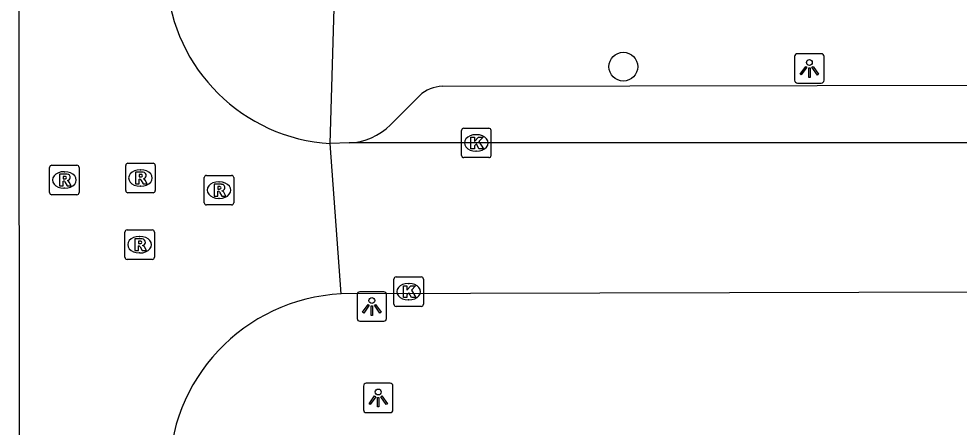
# Model space of a CAD drawing. Extents: x 160732 to 162105, y 387428 to 388479.
# Drawn here: x 161302.46 to 161334.36, y 387899.7 to 387913.55 of the extents above; entities that cross this region are included whole.
import ezdxf

# ---------------------------------------------------------------- set-up
doc = ezdxf.new("R2010")
doc.units = 0
for name, color, linetype in [('IMGEO_Boom', 7, 'Continuous'), ('IMGEO_Kolk', 7, 'Continuous'), ('IMGEO_Lichtpunt', 7, 'Continuous'), ('IMGEO_Rijbaan_lokaal_gesloten', 7, 'Continuous'), ('IMGEO_Rijbaan_lokaal_open', 7, 'Continuous'), ('IMGEO_Rioolput', 7, 'Continuous'), ('IMGEO_Voetpad_open', 7, 'Continuous')]:
    doc.layers.add(name, color=color, linetype=linetype)

msp = doc.modelspace()

# ---------------------------------------------------------------- linework, layer by layer
at = {"layer": 'IMGEO_Boom'}
msp.add_circle((161322.968, 387911.929), 0.489, dxfattribs=at)
at = {"layer": 'IMGEO_Kolk'}
for p, q in [((161317.478, 387908.916), (161317.478, 387909.768)), ((161317.553, 387909.842), (161318.405, 387909.842)), ((161318.479, 387909.768), (161318.479, 387908.916)), ((161317.966, 387909.622), (161317.991, 387909.622)), ((161318.405, 387908.842), (161317.553, 387908.842)), ((161317.989, 387909.062), (161317.964, 387909.062)), ((161315.186, 387903.869), (161315.186, 387904.721)), ((161315.261, 387904.795), (161316.113, 387904.795)), ((161316.187, 387904.721), (161316.187, 387903.869)), ((161315.674, 387904.575), (161315.699, 387904.575)), ((161315.697, 387904.015), (161315.672, 387904.015)), ((161316.113, 387903.795), (161315.261, 387903.795))]:
    msp.add_line(p, q, dxfattribs=at)
for points in [[(161317.478, 387908.916), (161317.478, 387909.768)], [(161317.553, 387909.842), (161318.405, 387909.842)], [(161318.479, 387909.768), (161318.479, 387908.916)], [(161317.799, 387909.542), (161317.922, 387909.542), (161317.922, 387909.391), (161318.052, 387909.542), (161318.216, 387909.542), (161318.07, 387909.391), (161318.223, 387909.142), (161318.071, 387909.142), (161317.986, 387909.306), (161317.922, 387909.239), (161317.922, 387909.142), (161317.799, 387909.142), (161317.799, 387909.542)], [(161318.405, 387908.842), (161317.553, 387908.842)], [(161315.186, 387903.869), (161315.186, 387904.721)], [(161315.261, 387904.795), (161316.113, 387904.795)], [(161316.187, 387904.721), (161316.187, 387903.869)], [(161315.507, 387904.495), (161315.63, 387904.495), (161315.63, 387904.344), (161315.76, 387904.495), (161315.924, 387904.495), (161315.778, 387904.344), (161315.931, 387904.095), (161315.779, 387904.095), (161315.694, 387904.259), (161315.63, 387904.192), (161315.63, 387904.095), (161315.507, 387904.095), (161315.507, 387904.495)], [(161316.113, 387903.795), (161315.261, 387903.795)]]:
    msp.add_lwpolyline(points, dxfattribs=at)
for centre, start, end in [((161317.555, 387909.766), 91.552, 178.448), ((161317.555, 387909.766), 91.552, 178.448), ((161318.403, 387909.766), 1.552, 88.448), ((161318.403, 387909.766), 1.552, 88.448), ((161317.555, 387908.918), 181.552, 268.448), ((161317.555, 387908.918), 181.552, 268.448), ((161318.403, 387908.918), 271.552, 358.448), ((161318.403, 387908.918), 271.552, 358.448), ((161315.263, 387904.719), 91.552, 178.448), ((161315.263, 387904.719), 91.552, 178.448), ((161316.111, 387904.719), 1.552, 88.448), ((161316.111, 387904.719), 1.552, 88.448), ((161315.263, 387903.871), 181.552, 268.448), ((161315.263, 387903.871), 181.552, 268.448), ((161316.111, 387903.871), 271.552, 358.448), ((161316.111, 387903.871), 271.552, 358.448)]:
    msp.add_arc(centre, 0.0765, start, end, dxfattribs=at)
for centre, major_axis, ratio, start_param, end_param in [((161317.965, 387909.342), (-0.387, 0.002), 0.722429, 4.712389, 7.853982), ((161317.99, 387909.342), (-0.39, 0.002), 0.717154, 1.570796, 4.712389), ((161315.673, 387904.295), (-0.387, 0.002), 0.722429, 4.712389, 7.853982), ((161315.698, 387904.295), (-0.39, 0.002), 0.717154, 1.570796, 4.712389)]:
    msp.add_ellipse(centre, major_axis=major_axis, ratio=ratio, start_param=start_param, end_param=end_param, dxfattribs=at)
at = {"layer": 'IMGEO_Lichtpunt'}
for p, q in [((161328.778, 387912.273), (161328.778, 387911.466)), ((161328.778, 387912.273), (161328.778, 387911.466)), ((161329.68, 387912.368), (161328.872, 387912.368)), ((161329.68, 387912.368), (161328.872, 387912.368)), ((161329.774, 387911.466), (161329.774, 387912.273)), ((161329.774, 387911.466), (161329.774, 387912.273)), ((161328.872, 387911.372), (161329.68, 387911.372)), ((161328.872, 387911.372), (161329.68, 387911.372)), ((161314.841, 387904.29), (161314.033, 387904.29)), ((161314.841, 387904.29), (161314.033, 387904.29)), ((161313.939, 387904.195), (161313.939, 387903.388)), ((161313.939, 387904.195), (161313.939, 387903.388)), ((161314.935, 387903.388), (161314.935, 387904.195)), ((161314.935, 387903.388), (161314.935, 387904.195)), ((161314.033, 387903.294), (161314.841, 387903.294)), ((161314.033, 387903.294), (161314.841, 387903.294)), ((161314.155, 387901.092), (161314.155, 387900.285)), ((161314.155, 387901.092), (161314.155, 387900.285)), ((161315.057, 387901.187), (161314.249, 387901.187)), ((161315.057, 387901.187), (161314.249, 387901.187)), ((161315.151, 387900.285), (161315.151, 387901.092)), ((161315.151, 387900.285), (161315.151, 387901.092)), ((161314.249, 387900.191), (161315.057, 387900.191)), ((161314.249, 387900.191), (161315.057, 387900.191))]:
    msp.add_line(p, q, dxfattribs=at)
for points in [[(161329.152, 387911.937), (161329.191, 387911.909), (161329.003, 387911.647), (161328.965, 387911.674), (161329.152, 387911.937)], [(161329.364, 387911.909), (161329.402, 387911.936), (161329.589, 387911.674), (161329.55, 387911.646), (161329.364, 387911.909)], [(161329.254, 387911.889), (161329.301, 387911.889), (161329.301, 387911.567), (161329.254, 387911.567), (161329.254, 387911.889)], [(161314.313, 387903.859), (161314.352, 387903.831), (161314.164, 387903.569), (161314.126, 387903.596), (161314.313, 387903.859)], [(161314.415, 387903.811), (161314.462, 387903.811), (161314.462, 387903.489), (161314.415, 387903.489), (161314.415, 387903.811)], [(161314.525, 387903.831), (161314.563, 387903.858), (161314.75, 387903.596), (161314.711, 387903.568), (161314.525, 387903.831)], [(161314.529, 387900.756), (161314.568, 387900.728), (161314.38, 387900.466), (161314.342, 387900.493), (161314.529, 387900.756)], [(161314.631, 387900.708), (161314.678, 387900.708), (161314.678, 387900.386), (161314.631, 387900.386), (161314.631, 387900.708)], [(161314.741, 387900.728), (161314.779, 387900.755), (161314.966, 387900.493), (161314.927, 387900.465), (161314.741, 387900.728)]]:
    msp.add_lwpolyline(points, dxfattribs=at)
for centre in [(161329.277, 387912.071), (161314.438, 387903.993), (161314.654, 387900.89)]:
    msp.add_circle(centre, 0.0994, dxfattribs=at)
for centre, start, end in [((161328.872, 387912.273), 90, 180), ((161328.872, 387912.273), 90, 180), ((161329.68, 387912.273), 0, 90), ((161329.68, 387912.273), 0, 90), ((161328.872, 387911.466), 180, 270), ((161328.872, 387911.466), 180, 270), ((161329.68, 387911.466), 270, 0), ((161329.68, 387911.466), 270, 360), ((161314.033, 387904.195), 90, 180), ((161314.033, 387904.195), 90, 180), ((161314.841, 387904.195), 0, 90), ((161314.841, 387904.195), 0, 90), ((161314.033, 387903.388), 180, 270), ((161314.033, 387903.388), 180, 270), ((161314.841, 387903.388), 270, 0), ((161314.841, 387903.388), 270, 360), ((161314.249, 387901.092), 90, 180), ((161314.249, 387901.092), 90, 180), ((161315.057, 387901.092), 0, 90), ((161315.057, 387901.092), 0, 90), ((161314.249, 387900.285), 180, 270), ((161314.249, 387900.285), 180, 270), ((161315.057, 387900.285), 270, 0), ((161315.057, 387900.285), 270, 360)]:
    msp.add_arc(centre, 0.0946, start, end, dxfattribs=at)
at = {"layer": 'IMGEO_Rijbaan_lokaal_gesloten'}
msp.add_lwpolyline([(161302.464, 387915.139), (161302.479, 387897.971)], dxfattribs=at)
at = {"layer": 'IMGEO_Rijbaan_lokaal_open'}
for points in [[(161313.671, 387909.342), (161313.024, 387909.318)], [(161313.396, 387904.216), (161313.024, 387909.318)], [(161358.301, 387909.345), (161313.671, 387909.342)], [(161340.164, 387904.28), (161337.937, 387904.292), (161335.345, 387904.275), (161313.396, 387904.216)]]:
    msp.add_lwpolyline(points, dxfattribs=at)
for centre, radius, start, end in [((161313.392, 387915.228), 5.922, 184.1362, 266.4356), ((161313.702, 387898.084), 6.14, 92.8525, 180.6961)]:
    msp.add_arc(centre, radius, start, end, dxfattribs=at)
at = {"layer": 'IMGEO_Rioolput'}
for p, q in [((161303.51, 387907.659), (161303.51, 387908.511)), ((161303.585, 387908.585), (161304.437, 387908.585)), ((161304.511, 387908.511), (161304.511, 387907.659)), ((161306.089, 387907.725), (161306.089, 387908.577)), ((161306.164, 387908.651), (161307.016, 387908.651)), ((161306.577, 387908.431), (161306.602, 387908.431)), ((161307.09, 387908.577), (161307.09, 387907.725)), ((161303.998, 387908.365), (161304.023, 387908.365)), ((161308.755, 387907.313), (161308.755, 387908.165)), ((161308.83, 387908.239), (161309.682, 387908.239)), ((161309.756, 387908.165), (161309.756, 387907.313)), ((161304.021, 387907.805), (161303.996, 387907.805)), ((161306.6, 387907.871), (161306.575, 387907.871)), ((161309.243, 387908.019), (161309.268, 387908.019)), ((161304.437, 387907.585), (161303.585, 387907.585)), ((161307.016, 387907.651), (161306.164, 387907.651)), ((161309.682, 387907.239), (161308.83, 387907.239)), ((161309.266, 387907.459), (161309.241, 387907.459)), ((161306.06, 387905.462), (161306.06, 387906.314)), ((161306.135, 387906.388), (161306.987, 387906.388)), ((161307.061, 387906.314), (161307.061, 387905.462)), ((161306.548, 387906.168), (161306.573, 387906.168)), ((161306.571, 387905.608), (161306.546, 387905.608)), ((161306.987, 387905.388), (161306.135, 387905.388))]:
    msp.add_line(p, q, dxfattribs=at)
for points in [[(161303.51, 387907.659), (161303.51, 387908.511)], [(161303.585, 387908.585), (161304.437, 387908.585)], [(161304.511, 387908.511), (161304.511, 387907.659)], [(161306.089, 387907.725), (161306.089, 387908.577)], [(161306.164, 387908.651), (161307.016, 387908.651)], [(161307.09, 387908.577), (161307.09, 387907.725)], [(161304.099, 387908.283), (161303.847, 387908.285), (161303.847, 387907.885)], [(161304.025, 387908.204), (161303.971, 387908.204), (161303.971, 387908.123)], [(161303.971, 387908.123), (161304.023, 387908.123)], [(161306.678, 387908.349), (161306.426, 387908.351), (161306.426, 387907.951)], [(161306.426, 387907.951), (161306.55, 387907.951), (161306.55, 387908.113), (161306.561, 387908.113)], [(161306.604, 387908.27), (161306.55, 387908.27), (161306.55, 387908.189)], [(161306.55, 387908.189), (161306.602, 387908.189)], [(161308.755, 387907.313), (161308.755, 387908.165)], [(161308.83, 387908.239), (161309.682, 387908.239)], [(161309.756, 387908.165), (161309.756, 387907.313)], [(161303.847, 387907.885), (161303.971, 387907.885), (161303.971, 387908.047), (161303.982, 387908.047)], [(161304.029, 387908.018), (161304.1, 387907.885), (161304.24, 387907.885), (161304.175, 387908.011)], [(161306.608, 387908.084), (161306.679, 387907.951), (161306.819, 387907.951), (161306.754, 387908.077)], [(161309.344, 387907.937), (161309.092, 387907.939), (161309.092, 387907.539)], [(161309.27, 387907.858), (161309.216, 387907.858), (161309.216, 387907.777)], [(161304.437, 387907.585), (161303.585, 387907.585)], [(161307.016, 387907.651), (161306.164, 387907.651)], [(161309.092, 387907.539), (161309.216, 387907.539), (161309.216, 387907.701), (161309.227, 387907.701)], [(161309.216, 387907.777), (161309.268, 387907.777)], [(161309.274, 387907.672), (161309.345, 387907.539), (161309.485, 387907.539), (161309.42, 387907.665)], [(161309.682, 387907.239), (161308.83, 387907.239)], [(161306.06, 387905.462), (161306.06, 387906.314)], [(161306.135, 387906.388), (161306.987, 387906.388)], [(161307.061, 387906.314), (161307.061, 387905.462)], [(161306.649, 387906.086), (161306.397, 387906.088), (161306.397, 387905.688)], [(161306.575, 387906.007), (161306.521, 387906.007), (161306.521, 387905.926)], [(161306.521, 387905.926), (161306.573, 387905.926)], [(161306.397, 387905.688), (161306.521, 387905.688), (161306.521, 387905.85), (161306.532, 387905.85)], [(161306.579, 387905.821), (161306.65, 387905.688), (161306.79, 387905.688), (161306.725, 387905.814)], [(161306.987, 387905.388), (161306.135, 387905.388)]]:
    msp.add_lwpolyline(points, dxfattribs=at)
for centre, radius, start, end in [((161303.587, 387908.509), 0.0765, 91.552, 178.448), ((161303.587, 387908.509), 0.0765, 91.552, 178.448), ((161304.435, 387908.509), 0.0765, 1.552, 88.448), ((161304.435, 387908.509), 0.0765, 1.552, 88.448), ((161306.166, 387908.575), 0.0765, 91.552, 178.448), ((161306.166, 387908.575), 0.0765, 91.552, 178.448), ((161307.014, 387908.575), 0.0765, 1.552, 88.448), ((161307.014, 387908.575), 0.0765, 1.552, 88.448), ((161304.007, 387908.312), 0.19, 274.7715, 282.9687), ((161304.031, 387908.108), 0.0964, 77.0061, 93.1865), ((161304.045, 387908.165), 0.0378, 276.6634, 79.6772), ((161304.098, 387908.173), 0.109, 350.3612, 89.416), ((161304.096, 387908.173), 0.112, 277.5842, 350.9817), ((161306.56, 387908.06), 0.0533, 26.0293, 88.6989), ((161306.586, 387908.378), 0.19, 274.7715, 282.9687), ((161306.61, 387908.174), 0.0964, 77.0061, 93.1865), ((161306.624, 387908.231), 0.0378, 276.6634, 79.6772), ((161306.677, 387908.239), 0.109, 350.3612, 89.416), ((161306.675, 387908.239), 0.112, 277.5842, 350.9817), ((161306.659, 387908.024), 0.108, 29.5134, 73.7905), ((161308.832, 387908.163), 0.0765, 91.552, 178.448), ((161308.832, 387908.163), 0.0765, 91.552, 178.448), ((161309.68, 387908.163), 0.0765, 1.552, 88.448), ((161309.68, 387908.163), 0.0765, 1.552, 88.448), ((161303.981, 387907.994), 0.0533, 26.0293, 88.6989), ((161304.08, 387907.958), 0.108, 29.5134, 73.7905), ((161309.276, 387907.762), 0.0964, 77.0061, 93.1865), ((161309.29, 387907.819), 0.0378, 276.6634, 79.6772), ((161309.343, 387907.827), 0.109, 350.3612, 89.416), ((161309.341, 387907.827), 0.112, 277.5842, 350.9817), ((161303.587, 387907.661), 0.0765, 181.552, 268.448), ((161303.587, 387907.661), 0.0765, 181.552, 268.448), ((161304.435, 387907.661), 0.0765, 271.552, 358.448), ((161304.435, 387907.661), 0.0765, 271.552, 358.448), ((161306.166, 387907.727), 0.0765, 181.552, 268.448), ((161306.166, 387907.727), 0.0765, 181.552, 268.448), ((161307.014, 387907.727), 0.0765, 271.552, 358.448), ((161307.014, 387907.727), 0.0765, 271.552, 358.448), ((161309.226, 387907.648), 0.0533, 26.0293, 88.6989), ((161309.252, 387907.966), 0.19, 274.7715, 282.9687), ((161309.325, 387907.612), 0.108, 29.5134, 73.7905), ((161308.832, 387907.315), 0.0765, 181.552, 268.448), ((161308.832, 387907.315), 0.0765, 181.552, 268.448), ((161309.68, 387907.315), 0.0765, 271.552, 358.448), ((161309.68, 387907.315), 0.0765, 271.552, 358.448), ((161306.137, 387906.312), 0.0765, 91.552, 178.448), ((161306.137, 387906.312), 0.0765, 91.552, 178.448), ((161306.985, 387906.312), 0.0765, 1.552, 88.448), ((161306.985, 387906.312), 0.0765, 1.552, 88.448), ((161306.557, 387906.115), 0.19, 274.7715, 282.9687), ((161306.581, 387905.911), 0.0964, 77.0061, 93.1865), ((161306.595, 387905.968), 0.0378, 276.6634, 79.6772), ((161306.648, 387905.976), 0.109, 350.3612, 89.416), ((161306.646, 387905.976), 0.112, 277.5842, 350.9817), ((161306.531, 387905.797), 0.0533, 26.0293, 88.6989), ((161306.63, 387905.761), 0.108, 29.5134, 73.7905), ((161306.137, 387905.464), 0.0765, 181.552, 268.448), ((161306.137, 387905.464), 0.0765, 181.552, 268.448), ((161306.985, 387905.464), 0.0765, 271.552, 358.448), ((161306.985, 387905.464), 0.0765, 271.552, 358.448)]:
    msp.add_arc(centre, radius, start, end, dxfattribs=at)
for centre, major_axis, ratio, start_param, end_param in [((161306.576, 387908.151), (-0.387, 0.002), 0.722429, 4.712389, 7.853982), ((161306.601, 387908.151), (-0.39, 0.002), 0.717154, 1.570796, 4.712389), ((161303.997, 387908.085), (-0.387, 0.002), 0.722429, 4.712389, 7.853982), ((161304.022, 387908.085), (-0.39, 0.002), 0.717154, 1.570796, 4.712389), ((161309.242, 387907.739), (-0.387, 0.002), 0.722429, 4.712389, 7.853982), ((161309.267, 387907.739), (-0.39, 0.002), 0.717154, 1.570796, 4.712389), ((161306.547, 387905.888), (-0.387, 0.002), 0.722429, 4.712389, 7.853982), ((161306.572, 387905.888), (-0.39, 0.002), 0.717154, 1.570796, 4.712389)]:
    msp.add_ellipse(centre, major_axis=major_axis, ratio=ratio, start_param=start_param, end_param=end_param, dxfattribs=at)
at = {"layer": 'IMGEO_Voetpad_open'}
for points in [[(161313.024, 387909.318), (161313.208, 387915.456)], [(161316.831, 387911.265), (161354.943, 387911.338)], [(161315.066, 387909.952), (161316.049, 387910.944)]]:
    msp.add_lwpolyline(points, dxfattribs=at)
for centre, radius, start, end in [((161316.876, 387910.042), 1.224, 92.1124, 132.5225), ((161313.578, 387911.455), 2.115, 272.5235, 314.7137)]:
    msp.add_arc(centre, radius, start, end, dxfattribs=at)

doc.saveas('drawing.dxf')
